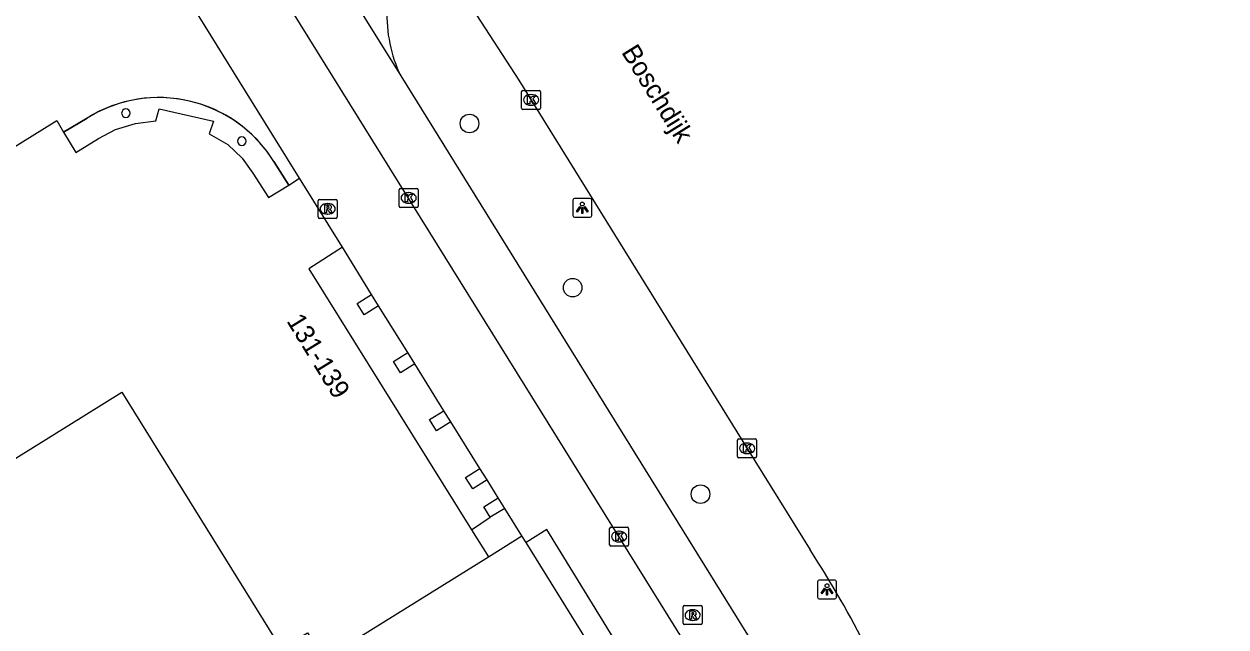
# Model space of a CAD drawing. Extents: x 160304 to 160954, y 383686 to 384161.
# Drawn here: x 160748.7 to 160812, y 384065.5 to 384097.2 of the extents above; entities that cross this region are included whole.
import ezdxf

# ---------------------------------------------------------------- set-up
doc = ezdxf.new("R2010")
doc.units = 0
for name, color, linetype in [('IMGEO_Boom', 7, 'Continuous'), ('IMGEO_Fietspad_open', 7, 'Continuous'), ('IMGEO_Kolk', 7, 'Continuous'), ('IMGEO_Lichtpunt', 7, 'Continuous'), ('IMGEO_Openbare_ruimte_label', 7, 'Continuous'), ('IMGEO_Pand', 7, 'Continuous'), ('IMGEO_Pand_nummerreeks', 7, 'Continuous'), ('IMGEO_Pand_overbouw', 7, 'Continuous'), ('IMGEO_Parkeervlak_open', 7, 'Continuous'), ('IMGEO_Rijbaan_lokaal_gesloten', 7, 'Continuous'), ('IMGEO_Rioolput', 7, 'Continuous'), ('IMGEO_Voetpad_open', 7, 'Continuous')]:
    doc.layers.add(name, color=color, linetype=linetype)

msp = doc.modelspace()

# ---------------------------------------------------------------- linework, layer by layer
at = {"layer": 'IMGEO_Boom'}
for centre in [(160772.146, 384091.984), (160777.574, 384083.35), (160784.306, 384072.485)]:
    msp.add_circle(centre, 0.489, dxfattribs=at)
at = {"layer": 'IMGEO_Fietspad_open'}
for points in [[(160839.554, 383974.387), (160830.017, 383989.77), (160823.662, 384000), (160788.518, 384056.578), (160755.728, 384109.32), (160755.715, 384109.34)], [(160764.835, 384100.432), (160768.526, 384094.486)], [(160768.526, 384094.486), (160805.259, 384035.309)]]:
    msp.add_lwpolyline(points, dxfattribs=at)
msp.add_arc((160775.353, 384097.734), 7.561, 178.05454, 205.44418, dxfattribs=at)
at = {"layer": 'IMGEO_Kolk'}
for p, q in [((160774.885, 384092.801), (160774.885, 384093.653)), ((160774.96, 384093.727), (160775.812, 384093.727)), ((160775.886, 384093.653), (160775.886, 384092.801)), ((160775.373, 384093.507), (160775.398, 384093.507)), ((160775.812, 384092.727), (160774.96, 384092.727)), ((160775.396, 384092.947), (160775.371, 384092.947)), ((160768.516, 384088.568), (160769.368, 384088.568)), ((160768.441, 384087.642), (160768.441, 384088.494)), ((160768.929, 384088.348), (160768.954, 384088.348)), ((160769.442, 384088.494), (160769.442, 384087.642)), ((160769.368, 384087.568), (160768.516, 384087.568)), ((160768.952, 384087.788), (160768.927, 384087.788)), ((160786.254, 384074.47), (160786.254, 384075.322)), ((160786.329, 384075.396), (160787.181, 384075.396)), ((160787.255, 384075.322), (160787.255, 384074.47)), ((160786.765, 384074.616), (160786.74, 384074.616)), ((160786.742, 384075.176), (160786.767, 384075.176)), ((160787.181, 384074.396), (160786.329, 384074.396)), ((160779.518, 384069.824), (160779.518, 384070.676)), ((160779.593, 384070.75), (160780.445, 384070.75)), ((160780.006, 384070.53), (160780.031, 384070.53)), ((160780.519, 384070.676), (160780.519, 384069.824)), ((160780.445, 384069.75), (160779.593, 384069.75)), ((160780.029, 384069.97), (160780.004, 384069.97))]:
    msp.add_line(p, q, dxfattribs=at)
for points in [[(160774.885, 384092.801), (160774.885, 384093.653)], [(160774.96, 384093.727), (160775.812, 384093.727)], [(160775.886, 384093.653), (160775.886, 384092.801)], [(160775.206, 384093.427), (160775.329, 384093.427), (160775.329, 384093.276), (160775.459, 384093.427), (160775.623, 384093.427), (160775.477, 384093.276), (160775.63, 384093.027), (160775.478, 384093.027), (160775.393, 384093.191), (160775.329, 384093.124), (160775.329, 384093.027), (160775.206, 384093.027), (160775.206, 384093.427)], [(160775.812, 384092.727), (160774.96, 384092.727)], [(160768.516, 384088.568), (160769.368, 384088.568)], [(160768.441, 384087.642), (160768.441, 384088.494)], [(160768.762, 384088.268), (160768.885, 384088.268), (160768.885, 384088.117), (160769.015, 384088.268), (160769.179, 384088.268), (160769.033, 384088.117), (160769.186, 384087.868), (160769.034, 384087.868), (160768.949, 384088.032), (160768.885, 384087.965), (160768.885, 384087.868), (160768.762, 384087.868), (160768.762, 384088.268)], [(160769.442, 384088.494), (160769.442, 384087.642)], [(160769.368, 384087.568), (160768.516, 384087.568)], [(160786.254, 384074.47), (160786.254, 384075.322)], [(160786.329, 384075.396), (160787.181, 384075.396)], [(160787.255, 384075.322), (160787.255, 384074.47)], [(160786.575, 384075.096), (160786.698, 384075.096), (160786.698, 384074.945), (160786.828, 384075.096), (160786.992, 384075.096), (160786.846, 384074.945), (160786.999, 384074.696), (160786.847, 384074.696), (160786.762, 384074.86), (160786.698, 384074.793), (160786.698, 384074.696), (160786.575, 384074.696), (160786.575, 384075.096)], [(160787.181, 384074.396), (160786.329, 384074.396)], [(160779.518, 384069.824), (160779.518, 384070.676)], [(160779.593, 384070.75), (160780.445, 384070.75)], [(160779.839, 384070.45), (160779.962, 384070.45), (160779.962, 384070.299), (160780.092, 384070.45), (160780.256, 384070.45), (160780.11, 384070.299), (160780.263, 384070.05), (160780.111, 384070.05), (160780.026, 384070.214), (160779.962, 384070.147), (160779.962, 384070.05), (160779.839, 384070.05), (160779.839, 384070.45)], [(160780.519, 384070.676), (160780.519, 384069.824)], [(160780.445, 384069.75), (160779.593, 384069.75)]]:
    msp.add_lwpolyline(points, dxfattribs=at)
for centre, start, end in [((160774.962, 384093.651), 91.55205, 178.44795), ((160774.962, 384093.651), 91.55205, 178.44795), ((160775.81, 384093.651), 1.55205, 88.44795), ((160775.81, 384093.651), 1.55205, 88.44795), ((160774.962, 384092.803), 181.55205, 268.44795), ((160774.962, 384092.803), 181.55205, 268.44795), ((160775.81, 384092.803), 271.55205, 358.44795), ((160775.81, 384092.803), 271.55205, 358.44795), ((160768.518, 384088.492), 91.55205, 178.44795), ((160768.518, 384088.492), 91.55205, 178.44795), ((160769.366, 384088.492), 1.55205, 88.44795), ((160769.366, 384088.492), 1.55205, 88.44795), ((160768.518, 384087.644), 181.55205, 268.44795), ((160768.518, 384087.644), 181.55205, 268.44795), ((160769.366, 384087.644), 271.55205, 358.44795), ((160769.366, 384087.644), 271.55205, 358.44795), ((160786.331, 384075.32), 91.55205, 178.44795), ((160786.331, 384075.32), 91.55205, 178.44795), ((160787.179, 384075.32), 1.55205, 88.44795), ((160787.179, 384075.32), 1.55205, 88.44795), ((160786.331, 384074.472), 181.55205, 268.44795), ((160786.331, 384074.472), 181.55205, 268.44795), ((160787.179, 384074.472), 271.55205, 358.44795), ((160787.179, 384074.472), 271.55205, 358.44795), ((160779.595, 384070.674), 91.55205, 178.44795), ((160779.595, 384070.674), 91.55205, 178.44795), ((160780.443, 384070.674), 1.55205, 88.44795), ((160780.443, 384070.674), 1.55205, 88.44795), ((160779.595, 384069.826), 181.55205, 268.44795), ((160779.595, 384069.826), 181.55205, 268.44795), ((160780.443, 384069.826), 271.55205, 358.44795), ((160780.443, 384069.826), 271.55205, 358.44795)]:
    msp.add_arc(centre, 0.0765, start, end, dxfattribs=at)
for centre, major_axis, ratio, start_param, end_param in [((160775.372, 384093.227), (-0.387, 0.002), 0.722429, 4.712389, 7.853982), ((160775.397, 384093.227), (-0.39, 0.002), 0.717154, 1.570796, 4.712389), ((160768.928, 384088.068), (-0.387, 0.002), 0.722429, 4.712389, 7.853982), ((160768.953, 384088.068), (-0.39, 0.002), 0.717154, 1.570796, 4.712389), ((160786.741, 384074.896), (-0.387, 0.002), 0.722429, 4.712389, 7.853982), ((160786.766, 384074.896), (-0.39, 0.002), 0.717154, 1.570796, 4.712389), ((160780.005, 384070.25), (-0.387, 0.002), 0.722429, 4.712389, 7.853982), ((160780.03, 384070.25), (-0.39, 0.002), 0.717154, 1.570796, 4.712389)]:
    msp.add_ellipse(centre, major_axis=major_axis, ratio=ratio, start_param=start_param, end_param=end_param, dxfattribs=at)
at = {"layer": 'IMGEO_Lichtpunt'}
for p, q in [((160777.584, 384087.951), (160777.584, 384087.144)), ((160777.584, 384087.951), (160777.584, 384087.144)), ((160778.486, 384088.046), (160777.678, 384088.046)), ((160778.486, 384088.046), (160777.678, 384088.046)), ((160778.58, 384087.144), (160778.58, 384087.951)), ((160778.58, 384087.144), (160778.58, 384087.951)), ((160777.678, 384087.05), (160778.486, 384087.05)), ((160777.678, 384087.05), (160778.486, 384087.05)), ((160790.465, 384067.871), (160790.465, 384067.064)), ((160790.465, 384067.871), (160790.465, 384067.064)), ((160791.367, 384067.966), (160790.559, 384067.966)), ((160791.367, 384067.966), (160790.559, 384067.966)), ((160791.461, 384067.064), (160791.461, 384067.871)), ((160791.461, 384067.064), (160791.461, 384067.871)), ((160790.559, 384066.97), (160791.367, 384066.97)), ((160790.559, 384066.97), (160791.367, 384066.97))]:
    msp.add_line(p, q, dxfattribs=at)
for points in [[(160777.958, 384087.615), (160777.997, 384087.587), (160777.809, 384087.325), (160777.771, 384087.352), (160777.958, 384087.615)], [(160778.06, 384087.567), (160778.107, 384087.567), (160778.107, 384087.245), (160778.06, 384087.245), (160778.06, 384087.567)], [(160778.17, 384087.587), (160778.208, 384087.614), (160778.395, 384087.352), (160778.356, 384087.324), (160778.17, 384087.587)], [(160790.839, 384067.535), (160790.878, 384067.507), (160790.69, 384067.245), (160790.652, 384067.272), (160790.839, 384067.535)], [(160790.941, 384067.487), (160790.988, 384067.487), (160790.988, 384067.165), (160790.941, 384067.165), (160790.941, 384067.487)], [(160791.051, 384067.507), (160791.089, 384067.534), (160791.276, 384067.272), (160791.237, 384067.244), (160791.051, 384067.507)]]:
    msp.add_lwpolyline(points, dxfattribs=at)
for centre in [(160778.083, 384087.749), (160790.964, 384067.669)]:
    msp.add_circle(centre, 0.0994, dxfattribs=at)
for centre, start, end in [((160777.678, 384087.951), 90, 180), ((160777.678, 384087.951), 90, 180), ((160778.486, 384087.951), 0, 90), ((160778.486, 384087.951), 0, 90), ((160777.678, 384087.144), 180, 270), ((160777.678, 384087.144), 180, 270), ((160778.486, 384087.144), 270, 0), ((160778.486, 384087.144), 270, 360), ((160790.559, 384067.871), 90, 180), ((160790.559, 384067.871), 90, 180), ((160791.367, 384067.871), 0, 90), ((160791.367, 384067.871), 0, 90), ((160790.559, 384067.064), 180, 270), ((160790.559, 384067.064), 180, 270), ((160791.367, 384067.064), 270, 0), ((160791.367, 384067.064), 270, 360)]:
    msp.add_arc(centre, 0.0946, start, end, dxfattribs=at)
at = {"layer": 'IMGEO_Pand'}
for points in [[(160750.778, 384091.538), (160751.426, 384090.46), (160752.611, 384091.192), (160753.516, 384091.667), (160754.563, 384091.979), (160755.635, 384092.12), (160755.804, 384092.759), (160758.666, 384092.1), (160758.445, 384091.436), (160759.426, 384090.887), (160760.175, 384090.166), (160760.744, 384089.38), (160761.566, 384088.092), (160762.626, 384088.748)], [(160738.24, 384084.566), (160741.223, 384086.421), (160741.673, 384085.744), (160744.105, 384087.258), (160743.69, 384087.966), (160750.419, 384092.135), (160750.778, 384091.538)], [(160762.626, 384088.748), (160763.201, 384089.104)], [(160765.464, 384085.483), (160763.201, 384089.104)], [(160765.464, 384085.483), (160763.696, 384084.339), (160772.246, 384070.611), (160773.141, 384069.188)], [(160767.358, 384082.395), (160766.603, 384081.925), (160766.233, 384082.519), (160766.987, 384082.989)], [(160767.358, 384082.395), (160766.987, 384082.989)], [(160769.262, 384079.336), (160768.508, 384078.866), (160768.136, 384079.46), (160768.891, 384079.93)], [(160769.262, 384079.336), (160768.891, 384079.93)], [(160745.599, 384072.736), (160753.846, 384077.856), (160762.238, 384064.34), (160763.615, 384065.195), (160763.926, 384064.694), (160764.48, 384063.803)], [(160771.166, 384076.282), (160770.412, 384075.813), (160770.041, 384076.406), (160770.795, 384076.876)], [(160771.166, 384076.282), (160770.795, 384076.876)], [(160773.067, 384073.238), (160772.312, 384072.769), (160771.941, 384073.363), (160772.696, 384073.832)], [(160773.067, 384073.238), (160772.696, 384073.832)], [(160774.008, 384071.729), (160773.241, 384071.279), (160772.903, 384071.823), (160773.657, 384072.292)], [(160774.008, 384071.729), (160773.657, 384072.292)], [(160773.141, 384069.188), (160774.908, 384070.284)], [(160775.123, 384069.937), (160774.908, 384070.284)], [(160791.719, 384043.188), (160791.034, 384044.317), (160789.244, 384047.205), (160785.796, 384052.746), (160784.275, 384055.191), (160782.404, 384058.212), (160780.1, 384061.919), (160778.302, 384064.813), (160775.123, 384069.937)], [(160764.48, 384063.803), (160773.141, 384069.188)]]:
    msp.add_lwpolyline(points, dxfattribs=at)
for centre, start, end in [((160754.059, 384092.525), 0, 180), ((160754.059, 384092.525), 180, 0), ((160760.162, 384091.052), 0, 180), ((160760.162, 384091.052), 180, 0)]:
    msp.add_arc(centre, 0.224, start, end, dxfattribs=at)
at = {"layer": 'IMGEO_Pand_overbouw'}
for points in [[(160760.661, 384091.43), (160760.188, 384091.834), (160759.682, 384092.196), (160759.146, 384092.512), (160758.584, 384092.781), (160758.002, 384092.999), (160757.402, 384093.166), (160756.79, 384093.28), (160756.171, 384093.341), (160755.549, 384093.347), (160754.929, 384093.299), (160754.315, 384093.197), (160753.712, 384093.043), (160753.125, 384092.836), (160752.558, 384092.579), (160752.016, 384092.274), (160750.778, 384091.538), (160751.426, 384090.46), (160752.611, 384091.192), (160753.516, 384091.667), (160754.563, 384091.979), (160755.635, 384092.12), (160755.804, 384092.759), (160758.666, 384092.1), (160758.445, 384091.436), (160759.426, 384090.887), (160760.175, 384090.166), (160760.744, 384089.38), (160761.566, 384088.092), (160762.626, 384088.748), (160761.845, 384089.993), (160761.493, 384090.506), (160761.097, 384090.986)], [(160769.262, 384079.336), (160768.508, 384078.866), (160768.136, 384079.46), (160768.891, 384079.93), (160767.358, 384082.395), (160766.603, 384081.925), (160766.233, 384082.519), (160766.987, 384082.989), (160765.464, 384085.483), (160763.696, 384084.339), (160772.246, 384070.611), (160773.241, 384071.279), (160772.903, 384071.823), (160773.657, 384072.292), (160773.067, 384073.238), (160772.312, 384072.769), (160771.941, 384073.363), (160772.696, 384073.832), (160771.166, 384076.282), (160770.412, 384075.813), (160770.041, 384076.406), (160770.795, 384076.876)]]:
    msp.add_lwpolyline(points, close=True, dxfattribs=at)
at = {"layer": 'IMGEO_Parkeervlak_open'}
for points in [[(160750.778, 384091.538), (160752.016, 384092.274)], [(160761.845, 384089.993), (160762.626, 384088.748)]]:
    msp.add_lwpolyline(points, dxfattribs=at)
msp.add_arc((160755.787, 384086.208), 7.143, 31.99827, 121.87119, dxfattribs=at)
at = {"layer": 'IMGEO_Rijbaan_lokaal_gesloten'}
msp.add_lwpolyline([(160768.7, 384103.329), (160772.522, 384097.674), (160774.746, 384094.262), (160786.766, 384074.88), (160790.082, 384069.549)], dxfattribs=at)
msp.add_arc((160737.925, 384036.025), 62.001, 27.14427, 32.7312, dxfattribs=at)
at = {"layer": 'IMGEO_Rioolput'}
for p, q in [((160764.179, 384087.069), (160764.179, 384087.921)), ((160764.254, 384087.995), (160765.106, 384087.995)), ((160765.18, 384087.921), (160765.18, 384087.069)), ((160764.667, 384087.775), (160764.692, 384087.775)), ((160765.106, 384086.995), (160764.254, 384086.995)), ((160764.69, 384087.215), (160764.665, 384087.215)), ((160783.389, 384065.697), (160783.389, 384066.549)), ((160783.464, 384066.623), (160784.316, 384066.623)), ((160783.877, 384066.403), (160783.902, 384066.403)), ((160784.39, 384066.549), (160784.39, 384065.697)), ((160783.9, 384065.843), (160783.875, 384065.843)), ((160784.316, 384065.623), (160783.464, 384065.623))]:
    msp.add_line(p, q, dxfattribs=at)
for points in [[(160764.179, 384087.069), (160764.179, 384087.921)], [(160764.254, 384087.995), (160765.106, 384087.995)], [(160765.18, 384087.921), (160765.18, 384087.069)], [(160764.768, 384087.693), (160764.516, 384087.695), (160764.516, 384087.295)], [(160764.516, 384087.295), (160764.64, 384087.295), (160764.64, 384087.457), (160764.651, 384087.457)], [(160764.694, 384087.614), (160764.64, 384087.614), (160764.64, 384087.533)], [(160764.64, 384087.533), (160764.692, 384087.533)], [(160764.698, 384087.428), (160764.769, 384087.295), (160764.909, 384087.295), (160764.844, 384087.421)], [(160765.106, 384086.995), (160764.254, 384086.995)], [(160783.389, 384065.697), (160783.389, 384066.549)], [(160783.464, 384066.623), (160784.316, 384066.623)], [(160784.39, 384066.549), (160784.39, 384065.697)], [(160783.978, 384066.321), (160783.726, 384066.323), (160783.726, 384065.923)], [(160783.726, 384065.923), (160783.85, 384065.923), (160783.85, 384066.085), (160783.861, 384066.085)], [(160783.904, 384066.242), (160783.85, 384066.242), (160783.85, 384066.161)], [(160783.85, 384066.161), (160783.902, 384066.161)], [(160783.908, 384066.056), (160783.979, 384065.923), (160784.119, 384065.923), (160784.054, 384066.049)], [(160784.316, 384065.623), (160783.464, 384065.623)]]:
    msp.add_lwpolyline(points, dxfattribs=at)
for centre, radius, start, end in [((160764.256, 384087.919), 0.0765, 91.55205, 178.44795), ((160764.256, 384087.919), 0.0765, 91.55205, 178.44795), ((160765.104, 384087.919), 0.0765, 1.55205, 88.44795), ((160765.104, 384087.919), 0.0765, 1.55205, 88.44795), ((160764.65, 384087.404), 0.0533, 26.02933, 88.69889), ((160764.676, 384087.722), 0.19, 274.7715, 282.96867), ((160764.7, 384087.518), 0.0964, 77.00612, 93.18647), ((160764.714, 384087.575), 0.0378, 276.66336, 79.67722), ((160764.767, 384087.583), 0.109, 350.36119, 89.41601), ((160764.765, 384087.583), 0.112, 277.58423, 350.98172), ((160764.749, 384087.368), 0.108, 29.51342, 73.79051), ((160764.256, 384087.071), 0.0765, 181.55205, 268.44795), ((160764.256, 384087.071), 0.0765, 181.55205, 268.44795), ((160765.104, 384087.071), 0.0765, 271.55205, 358.44795), ((160765.104, 384087.071), 0.0765, 271.55205, 358.44795), ((160783.466, 384066.547), 0.0765, 91.55205, 178.44795), ((160783.466, 384066.547), 0.0765, 91.55205, 178.44795), ((160784.314, 384066.547), 0.0765, 1.55205, 88.44795), ((160784.314, 384066.547), 0.0765, 1.55205, 88.44795), ((160783.86, 384066.032), 0.0533, 26.02933, 88.69889), ((160783.886, 384066.35), 0.19, 274.7715, 282.96867), ((160783.91, 384066.146), 0.0964, 77.00612, 93.18647), ((160783.924, 384066.203), 0.0378, 276.66336, 79.67722), ((160783.977, 384066.211), 0.109, 350.36119, 89.41601), ((160783.975, 384066.211), 0.112, 277.58423, 350.98172), ((160783.959, 384065.996), 0.108, 29.51342, 73.79051), ((160783.466, 384065.699), 0.0765, 181.55205, 268.44795), ((160783.466, 384065.699), 0.0765, 181.55205, 268.44795), ((160784.314, 384065.699), 0.0765, 271.55205, 358.44795), ((160784.314, 384065.699), 0.0765, 271.55205, 358.44795)]:
    msp.add_arc(centre, radius, start, end, dxfattribs=at)
for centre, major_axis, ratio, start_param, end_param in [((160764.666, 384087.495), (-0.387, 0.002), 0.722429, 4.712389, 7.853982), ((160764.691, 384087.495), (-0.39, 0.002), 0.717154, 1.570796, 4.712389), ((160783.876, 384066.123), (-0.387, 0.002), 0.722429, 4.712389, 7.853982), ((160783.901, 384066.123), (-0.39, 0.002), 0.717154, 1.570796, 4.712389)]:
    msp.add_ellipse(centre, major_axis=major_axis, ratio=ratio, start_param=start_param, end_param=end_param, dxfattribs=at)
at = {"layer": 'IMGEO_Voetpad_open'}
for points in [[(160763.201, 384089.104), (160755.07, 384102.215)], [(160766.987, 384082.989), (160765.464, 384085.483)], [(160768.891, 384079.93), (160767.358, 384082.395)], [(160770.795, 384076.876), (160769.262, 384079.336)], [(160772.696, 384073.832), (160771.166, 384076.282)], [(160773.657, 384072.292), (160773.067, 384073.238)], [(160774.908, 384070.284), (160774.008, 384071.729)], [(160791.968, 384044.989), (160776.223, 384070.629), (160775.123, 384069.937)]]:
    msp.add_lwpolyline(points, dxfattribs=at)

# ---------------------------------------------------------------- texts
at = {"layer": 'IMGEO_Openbare_ruimte_label'}
msp.add_text('Boschdijk', height=1, rotation=301.79891, dxfattribs=at).set_placement((160780.114, 384095.738))
at = {"layer": 'IMGEO_Pand_nummerreeks'}
msp.add_text('131-139', height=1, rotation=301.56976, dxfattribs=at).set_placement((160762.489, 384081.597))

doc.saveas('drawing.dxf')
